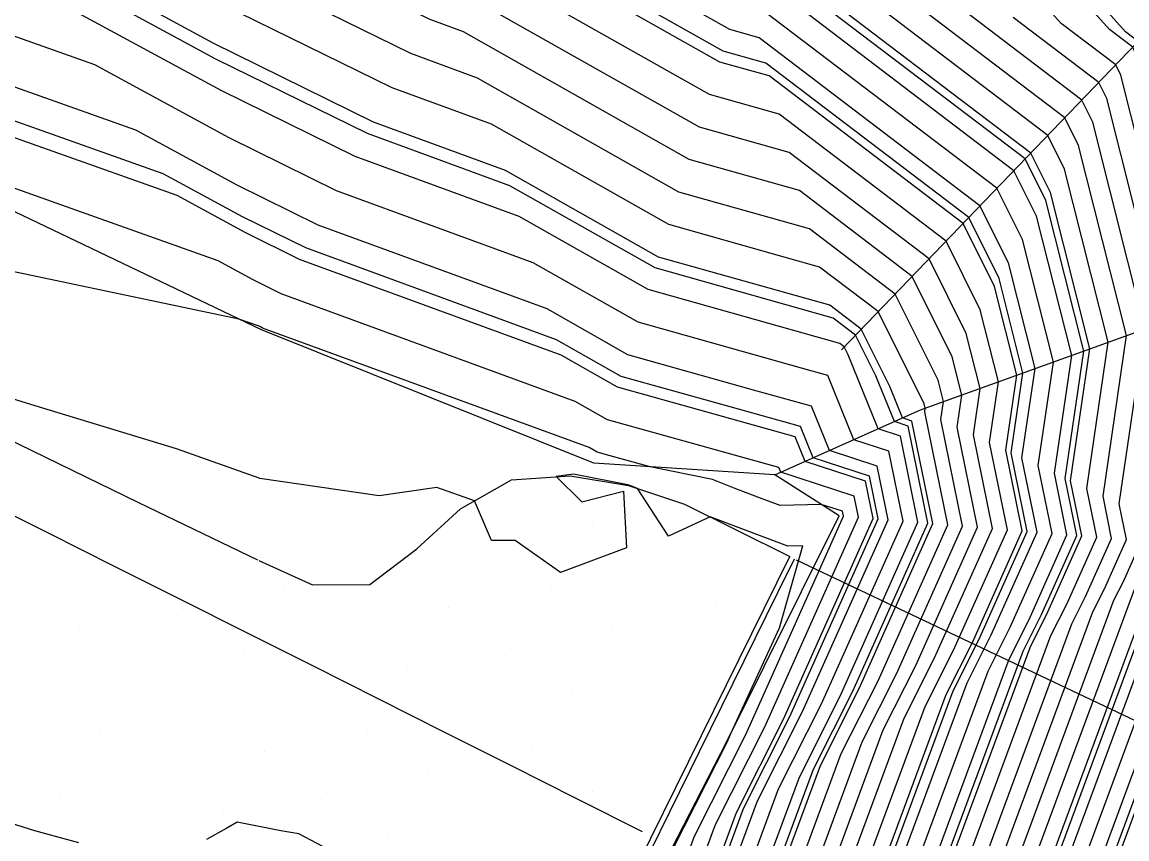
# Model space of a CAD drawing. Extents: x 2354170 to 2357230, y 866100 to 868290.
# Drawn here: x 2355615.56 to 2355652.9, y 867251.07 to 867278.69 of the extents above; entities that cross this region are included whole.
import ezdxf

# ---------------------------------------------------------------- set-up
doc = ezdxf.new("R2010")
doc.units = 0
for name, color, linetype in [('Default', 7, 'Continuous'), ('DTM Contours Major', 7, 'Continuous'), ('DTM Contours Minor', 7, 'Continuous'), ('Exist DTM Breakline', 7, 'Continuous'), ('Exist DTM Scan Elevation Point', 7, 'Continuous'), ('Exist Roads EOP', 7, 'Continuous'), ('Exist Structure Major Box Culvert or Tunnel Topo', 7, 'Continuous'), ('PH Exist DTM Breakline', 7, 'Continuous'), ('Scratch_Level_0', 7, 'Continuous')]:
    doc.layers.add(name, color=color, linetype=linetype)

msp = doc.modelspace()

# ---------------------------------------------------------------- linework, layer by layer
at = {"layer": 'Default'}
for points in [[(2355637.117, 867228.092), (2355640.835, 867235.517), (2355644.217, 867242.91), (2355649.629, 867257.546), (2355650.233, 867258.745), (2355651.382, 867261.316), (2355651.002, 867263.174), (2355651.656, 867267.643), (2355650.323, 867272.93), (2355649.658, 867274.265), (2355642.538, 867279.687), (2355641.174, 867281.209), (2355639.979, 867281.969), (2355635.184, 867284.809), (2355629.979, 867287.785), (2355625.907, 867290.014), (2355619.979, 867293.478), (2355612.624, 867297.368), (2355609.978, 867298.759), (2355607.551, 867300.014), (2355606.734, 867300.432)], [(2355634.97, 867228.713), (2355638.991, 867236.742), (2355642.648, 867244.737), (2355646.794, 867255.949), (2355647.681, 867257.71), (2355649.367, 867261.483), (2355648.809, 867264.212), (2355649.181, 867266.751), (2355648.424, 867269.754), (2355647.364, 867271.881), (2355640.809, 867276.873), (2355639.14, 867277.343), (2355634.423, 867280.014), (2355629.979, 867282.555), (2355624.364, 867285.629), (2355620.389, 867287.584), (2355615.92, 867290.014), (2355609.978, 867293.137), (2355603.512, 867296.48), (2355600.794, 867297.554)], [(2355630.8, 867214.83), (2355630.87, 867214.956), (2355630.974, 867215.152), (2355638.727, 867227.626), (2355642.218, 867234.597), (2355645.394, 867241.539), (2355651.755, 867258.743), (2355652.147, 867259.521), (2355652.893, 867261.19), (2355652.646, 867262.396), (2355653.513, 867268.313), (2355651.748, 867275.311), (2355651.378, 867276.053), (2355647.425, 867279.063), (2355643.457, 867283.492), (2355639.979, 867285.702), (2355632.699, 867290.014), (2355629.979, 867291.688), (2355625.631, 867294.361), (2355624.403, 867295.079)], [(2355633.36, 867229.179), (2355637.608, 867237.661), (2355641.471, 867246.108), (2355644.668, 867254.752), (2355645.766, 867256.933), (2355647.856, 867261.609), (2355647.165, 867264.99), (2355647.325, 867266.081), (2355646.999, 867267.373), (2355645.643, 867270.094), (2355641.834, 867272.995), (2355638.105, 867274.044), (2355630.477, 867278.364), (2355629.317, 867278.788), (2355621.201, 867282.781), (2355611.061, 867288.294), (2355609.067, 867289.003), (2355600.136, 867292.531), (2355596.139, 867294.707)], [(2355627.699, 867204.212), (2355633.527, 867211.565), (2355634.483, 867213.282), (2355635.907, 867215.957), (2355642.483, 867226.539), (2355645.445, 867232.453), (2355648.139, 867238.342), (2355655.966, 867259.51), (2355656.472, 867260.452), (2355656.596, 867261.121), (2355657.571, 867268.008), (2355657.845, 867269.875), (2355657.591, 867270.881), (2355655.989, 867277.577), (2355655.763, 867280.186), (2355651.133, 867286.198), (2355648.784, 867288.819), (2355646.904, 867290.014), (2355644.399, 867291.726)], [(2355631.75, 867229.646), (2355636.225, 867238.581), (2355640.295, 867247.478), (2355642.542, 867253.555), (2355643.852, 867256.157), (2355646.345, 867261.735), (2355645.636, 867265.201), (2355645.318, 867265.305), (2355644.889, 867266.368), (2355643.923, 867268.306), (2355642.859, 867269.116), (2355637.07, 867270.745), (2355631.892, 867273.677), (2355627.44, 867275.308), (2355622.012, 867277.978), (2355615.232, 867281.665), (2355605.555, 867285.108), (2355600.248, 867287.203), (2355595.024, 867290.048), (2355591.387, 867291.153)], [(2355625.559, 867205.343), (2355631.968, 867213.431), (2355632.418, 867214.239), (2355633.088, 867215.497), (2355640.337, 867227.16), (2355643.601, 867233.678), (2355646.57, 867240.169), (2355653.881, 867259.94), (2355654.061, 867260.298), (2355654.404, 867261.064), (2355654.29, 867261.618), (2355655.369, 867268.982), (2355653.172, 867277.693), (2355653.099, 867277.841), (2355652.312, 867278.44), (2355645.74, 867285.775), (2355639.979, 867289.435), (2355639.001, 867290.014), (2355638.239, 867290.483)], [(2355625.024, 867205.626), (2355631.579, 867213.897), (2355631.902, 867214.478), (2355632.383, 867215.382), (2355639.8, 867227.315), (2355643.14, 867233.985), (2355646.178, 867240.626), (2355653.172, 867259.541), (2355653.423, 867260.039), (2355653.9, 867261.106), (2355653.742, 867261.878), (2355654.751, 867268.759), (2355652.698, 867276.899), (2355652.525, 867277.245), (2355650.683, 867278.648), (2355644.979, 867285.014)], [(2355629.603, 867230.267), (2355634.381, 867239.806), (2355638.726, 867249.305), (2355639.707, 867251.959), (2355641.3, 867255.121), (2355644.33, 867261.903), (2355644.072, 867263.165), (2355642.025, 867263.835), (2355641.688, 867264.67), (2355638.666, 867265.509), (2355635.689, 867266.346), (2355633.778, 867267.429), (2355624.936, 867270.668), (2355623.095, 867271.574), (2355620.793, 867272.825), (2355600.871, 867279.913), (2355600.397, 867280.101), (2355599.931, 867280.355), (2355596.684, 867281.341), (2355584.414, 867284.426)], [(2355630.676, 867229.956), (2355635.303, 867239.193), (2355639.51, 867248.392), (2355641.124, 867252.757), (2355642.576, 867255.639), (2355645.338, 867261.819), (2355644.854, 867264.183), (2355643.671, 867264.57), (2355642.793, 867266.745), (2355641.901, 867266.992), (2355636.38, 867268.546), (2355632.835, 867270.553), (2355626.188, 867272.988), (2355622.553, 867274.776), (2355618.013, 867277.245), (2355603.213, 867282.511)], [(2355630.14, 867230.112), (2355634.842, 867239.5), (2355639.118, 867248.849), (2355640.416, 867252.358), (2355641.938, 867255.38), (2355644.834, 867261.861), (2355644.463, 867263.674), (2355642.848, 867264.203), (2355642.241, 867265.707), (2355640.284, 867266.25), (2355636.035, 867267.446), (2355633.307, 867268.991), (2355625.562, 867271.828), (2355622.824, 867273.175), (2355619.403, 867275.035), (2355602.042, 867281.212)], [(2355632.823, 867229.335), (2355637.147, 867237.968), (2355641.079, 867246.565), (2355643.959, 867254.353), (2355645.128, 867256.674), (2355647.352, 867261.651), (2355646.617, 867265.249), (2355646.706, 867265.858), (2355646.524, 867266.579), (2355645.07, 867269.498), (2355642.176, 867271.702), (2355637.76, 867272.944), (2355630.949, 867276.801), (2355628.692, 867277.628), (2355621.471, 867281.18)], [(2355633.896, 867229.024), (2355638.069, 867237.355), (2355641.864, 867245.651), (2355645.377, 867255.151), (2355646.405, 867257.192), (2355648.36, 867261.567), (2355647.713, 867264.731), (2355647.944, 867266.305), (2355647.474, 867268.166), (2355646.217, 867270.69), (2355641.492, 867274.288), (2355638.45, 867275.143), (2355630.005, 867279.926)], [(2355634.433, 867228.869), (2355638.53, 867237.049), (2355642.256, 867245.194), (2355646.085, 867255.55), (2355647.043, 867257.451), (2355648.863, 867261.525), (2355648.261, 867264.471), (2355648.562, 867266.528), (2355647.949, 867268.96), (2355646.79, 867271.286), (2355641.151, 867275.58), (2355638.795, 867276.243), (2355632.137, 867280.014)], [(2355635.507, 867228.558), (2355639.452, 867236.436), (2355643.04, 867244.28), (2355647.503, 867256.348), (2355648.319, 867257.968), (2355649.871, 867261.441), (2355649.357, 867263.953), (2355649.8, 867266.974), (2355648.899, 867270.548), (2355647.937, 867272.477), (2355640.467, 867278.166), (2355639.486, 867278.442), (2355636.71, 867280.014)], [(2355636.58, 867228.247), (2355640.374, 867235.823), (2355643.825, 867243.367), (2355648.92, 867257.147), (2355649.595, 867258.486), (2355650.878, 867261.358), (2355650.453, 867263.434), (2355651.038, 867267.42), (2355649.848, 867272.136), (2355649.084, 867273.669), (2355640.909, 867279.895)], [(2355631.213, 867229.801), (2355635.764, 867238.887), (2355639.903, 867247.935), (2355641.833, 867253.156), (2355643.214, 867255.898), (2355645.841, 867261.777), (2355645.245, 867264.692), (2355644.494, 867264.938), (2355643.484, 867267.439), (2355643.349, 867267.71), (2355643.201, 867267.823), (2355636.725, 867269.645), (2355632.364, 867272.115), (2355626.814, 867274.148), (2355622.283, 867276.377), (2355616.622, 867279.455)], [(2355632.286, 867229.49), (2355636.686, 867238.274), (2355640.687, 867247.021), (2355643.25, 867253.954), (2355644.49, 867256.415), (2355646.849, 867261.693), (2355646.069, 867265.509), (2355646.087, 867265.635), (2355646.049, 867265.785), (2355644.496, 867268.902), (2355642.517, 867270.409), (2355637.415, 867271.845), (2355631.42, 867275.239), (2355628.066, 867276.468), (2355621.742, 867279.579)], [(2355627.164, 867204.495), (2355633.137, 867212.032), (2355633.967, 867213.522), (2355635.202, 867215.842), (2355641.947, 867226.694), (2355644.984, 867232.759), (2355647.747, 867238.799), (2355655.774, 867260.507), (2355655.931, 867260.8), (2355655.97, 867261.008), (2355656.273, 867263.149), (2355657.226, 867269.651), (2355656.342, 867273.155), (2355655.232, 867277.794), (2355655.076, 867279.602)], [(2355636.043, 867228.403), (2355639.913, 867236.129), (2355643.432, 867243.824), (2355648.211, 867256.747), (2355648.957, 867258.227), (2355650.374, 867261.4), (2355649.905, 867263.693), (2355650.419, 867267.197), (2355649.373, 867271.342), (2355648.511, 867273.073), (2355640.125, 867279.459)], [(2355637.653, 867227.937), (2355641.296, 867235.21), (2355644.609, 867242.453), (2355650.337, 867257.945), (2355650.871, 867259.004), (2355651.885, 867261.274), (2355651.55, 867262.915), (2355652.275, 867267.866), (2355650.798, 867273.724), (2355650.231, 867274.861), (2355644.167, 867279.479)], [(2355629.066, 867230.422), (2355633.92, 867240.113), (2355638.334, 867249.762), (2355638.998, 867251.559), (2355640.662, 867254.863), (2355643.827, 867261.945), (2355643.681, 867262.656), (2355641.202, 867263.467), (2355641.135, 867263.633), (2355637.049, 867264.767), (2355635.344, 867265.247), (2355634.25, 867265.866), (2355624.311, 867269.508), (2355623.365, 867269.973), (2355622.184, 867270.615), (2355608.907, 867275.339), (2355602.309, 867276.729), (2355601.127, 867277.177), (2355599.737, 867277.663), (2355597.999, 867278.256), (2355595.765, 867279.024)], [(2355626.094, 867205.06), (2355632.358, 867212.965), (2355632.935, 867214), (2355633.793, 867215.612), (2355640.873, 867227.005), (2355644.062, 867233.372), (2355646.962, 867239.712), (2355654.59, 867260.339), (2355654.699, 867260.556), (2355654.907, 867261.022), (2355654.838, 867261.359), (2355655.988, 867269.205), (2355653.844, 867277.705), (2355653.719, 867278.229), (2355653.701, 867278.433), (2355653.339, 867278.904)], [(2355626.629, 867204.777), (2355632.747, 867212.498), (2355633.451, 867213.761), (2355634.497, 867215.727), (2355641.41, 867226.849), (2355644.523, 867233.065), (2355647.355, 867239.255), (2355655.298, 867260.738), (2355655.337, 867260.815), (2355655.411, 867260.98), (2355655.387, 867261.1), (2355656.607, 867269.428), (2355655.093, 867275.43), (2355654.476, 867278.012), (2355654.389, 867279.018)], [(2355638.19, 867227.781), (2355641.757, 867234.904), (2355645.001, 867241.996), (2355651.046, 867258.344), (2355651.509, 867259.262), (2355652.389, 867261.232), (2355652.098, 867262.656), (2355652.894, 867268.09), (2355651.273, 867274.518), (2355650.805, 867275.457), (2355645.796, 867279.271)], [(2355624.488, 867205.909), (2355631.189, 867214.364), (2355631.386, 867214.717), (2355631.679, 867215.267), (2355639.263, 867227.471), (2355642.679, 867234.291), (2355645.786, 867241.083), (2355652.464, 867259.142), (2355652.785, 867259.78), (2355653.396, 867261.148), (2355653.194, 867262.137), (2355654.132, 867268.536), (2355652.223, 867276.105), (2355651.952, 867276.649), (2355649.054, 867278.855)], [(2355637.942, 867250.219), (2355638.29, 867251.16), (2355640.024, 867254.604), (2355643.323, 867261.987), (2355643.29, 867262.148), (2355642.567, 867262.384), (2355641.188, 867262.343), (2355640.482, 867262.608), (2355639.627, 867262.934), (2355638.894, 867263.226), (2355636.784, 867263.65), (2355635.431, 867264.025), (2355634.999, 867264.147), (2355634.722, 867264.304), (2355623.685, 867268.348), (2355623.636, 867268.372), (2355623.574, 867268.406), (2355622.885, 867268.651), (2355605.431, 867272.326), (2355602.304, 867273.512), (2355598.627, 867274.798), (2355594.029, 867276.366), (2355588.119, 867278.4)], [(2355637.581, 867250.761), (2355639.386, 867254.345), (2355639.515, 867254.634), (2355641.159, 867258.207), (2355641.952, 867260.986), (2355641.44, 867260.971), (2355639.795, 867261.587), (2355638.82, 867261.959), (2355637.41, 867261.312), (2355636.359, 867262.921), (2355636.097, 867263.025), (2355636.029, 867263.039), (2355634.193, 867263.41), (2355633.615, 867263.321), (2355634.477, 867262.465), (2355635.882, 867262.835), (2355635.986, 867260.916), (2355633.758, 867260.075), (2355632.228, 867261.156), (2355631.421, 867261.166), (2355630.85, 867262.501), (2355629.576, 867262.951), (2355627.631, 867262.672), (2355623.589, 867263.254), (2355623.565, 867263.266), (2355620.776, 867264.256), (2355615.992, 867265.714), (2355609.424, 867267.74)], [(2355617.478, 867250.936), (2355615.989, 867251.341), (2355613.87, 867252.005), (2355613.493, 867252.099), (2355613.309, 867252.165), (2355612.598, 867252.408), (2355611.389, 867252.675), (2355609.741, 867252.389), (2355610.523, 867251.289), (2355611.367, 867250.225)], [(2355625.723, 867250.811), (2355624.915, 867251.239), (2355624.301, 867251.341), (2355622.824, 867251.638), (2355622.479, 867251.431), (2355621.793, 867251.052)]]:
    msp.add_lwpolyline(points, dxfattribs=at)
at = {"layer": 'DTM Contours Major'}
for points in [[(2355630.8, 867214.83), (2355630.87, 867214.956), (2355630.974, 867215.152), (2355638.727, 867227.626), (2355642.218, 867234.597), (2355645.394, 867241.539), (2355651.755, 867258.743), (2355652.147, 867259.521), (2355652.893, 867261.19), (2355652.646, 867262.396), (2355653.513, 867268.313), (2355651.748, 867275.311), (2355651.378, 867276.053), (2355647.425, 867279.063), (2355643.457, 867283.492), (2355639.979, 867285.702), (2355632.699, 867290.014), (2355629.979, 867291.688), (2355625.631, 867294.361), (2355624.403, 867295.079)], [(2355629.782, 867230.215), (2355634.535, 867239.704), (2355638.857, 867249.153), (2355639.943, 867252.092), (2355641.513, 867255.208), (2355644.498, 867261.889), (2355644.202, 867263.335), (2355642.3, 867263.958), (2355641.872, 867265.016), (2355639.206, 867265.756), (2355635.804, 867266.713), (2355633.621, 867267.949), (2355625.145, 867271.055), (2355623.004, 867272.108), (2355620.33, 867273.562), (2355601.262, 867280.346), (2355600.385, 867280.693), (2355599.522, 867281.162), (2355593.515, 867282.987), (2355585.05, 867285.115)]]:
    msp.add_lwpolyline(points, dxfattribs=at)
at = {"layer": 'DTM Contours Minor'}
for points in [[(2355625.737, 867205.249), (2355632.098, 867213.275), (2355632.59, 867214.159), (2355633.323, 867215.535), (2355640.515, 867227.108), (2355643.755, 867233.576), (2355646.701, 867240.017), (2355654.117, 867260.073), (2355654.274, 867260.384), (2355654.571, 867261.05), (2355654.473, 867261.532), (2355655.576, 867269.056), (2355653.331, 867277.958), (2355653.29, 867278.039), (2355652.855, 867278.37), (2355645.994, 867286.029)], [(2355631.571, 867229.697), (2355636.072, 867238.683), (2355640.164, 867247.63), (2355642.306, 867253.422), (2355643.64, 867256.07), (2355646.177, 867261.749), (2355645.506, 867265.032), (2355645.043, 867265.183), (2355644.42, 867266.725), (2355643.732, 867268.107), (2355642.973, 867268.685), (2355636.955, 867270.378), (2355632.049, 867273.156), (2355627.231, 867274.922), (2355622.103, 867277.445), (2355615.695, 867280.928)], [(2355627.521, 867204.306), (2355633.397, 867211.721), (2355634.311, 867213.362), (2355635.672, 867215.918), (2355642.304, 867226.59), (2355645.292, 867232.555), (2355648.008, 867238.494), (2355655.902, 867259.842), (2355656.292, 867260.568), (2355656.388, 867261.083), (2355657.138, 867266.388), (2355657.638, 867269.8), (2355657.175, 867271.639), (2355655.737, 867277.65), (2355655.534, 867279.991)], [(2355635.149, 867228.662), (2355639.145, 867236.64), (2355642.779, 867244.585), (2355647.03, 867256.082), (2355647.893, 867257.796), (2355649.535, 867261.469), (2355648.992, 867264.125), (2355649.387, 867266.825), (2355648.582, 867270.019), (2355647.555, 867272.08), (2355640.695, 867277.304), (2355639.256, 867277.709), (2355635.186, 867280.014)], [(2355636.938, 867228.144), (2355640.682, 867235.619), (2355644.086, 867243.062), (2355649.393, 867257.413), (2355650.02, 867258.658), (2355651.214, 867261.33), (2355650.819, 867263.261), (2355651.45, 867267.569), (2355650.165, 867272.665), (2355649.467, 867274.066), (2355641.995, 867279.757)], [(2355633.36, 867229.179), (2355637.608, 867237.661), (2355641.471, 867246.108), (2355644.668, 867254.752), (2355645.766, 867256.933), (2355647.856, 867261.609), (2355647.165, 867264.99), (2355647.325, 867266.081), (2355646.999, 867267.373), (2355645.643, 867270.094), (2355641.834, 867272.995), (2355638.105, 867274.044), (2355630.477, 867278.364), (2355629.317, 867278.788)], [(2355637.581, 867250.761), (2355639.386, 867254.345), (2355639.515, 867254.634), (2355641.159, 867258.207), (2355641.952, 867260.986), (2355641.44, 867260.971), (2355639.795, 867261.587), (2355638.82, 867261.959), (2355637.41, 867261.312), (2355636.359, 867262.921), (2355636.097, 867263.025), (2355636.029, 867263.039), (2355634.193, 867263.41), (2355633.615, 867263.321), (2355634.477, 867262.465), (2355635.882, 867262.835), (2355635.986, 867260.916), (2355633.758, 867260.075), (2355632.228, 867261.156), (2355631.421, 867261.166), (2355630.85, 867262.501), (2355629.576, 867262.951), (2355627.631, 867262.672), (2355623.589, 867263.254), (2355623.565, 867263.266), (2355620.776, 867264.256), (2355615.992, 867265.714), (2355609.424, 867267.74)]]:
    msp.add_lwpolyline(points, dxfattribs=at)
at = {"layer": 'Exist DTM Breakline'}
msp.add_lwpolyline([(2355591.821, 867273.683), (2355594.06, 867272.571), (2355596.299, 867271.459), (2355598.538, 867270.346), (2355600.776, 867269.233), (2355603.014, 867268.118), (2355605.251, 867267.003), (2355607.488, 867265.887), (2355609.725, 867264.77), (2355611.961, 867263.653), (2355614.197, 867262.535), (2355616.433, 867261.415), (2355618.668, 867260.295), (2355620.903, 867259.175), (2355623.137, 867258.053), (2355625.371, 867256.931), (2355627.605, 867255.808), (2355629.838, 867254.684), (2355632.071, 867253.56), (2355634.303, 867252.435), (2355636.518, 867251.319)], dxfattribs=at)
at = {"layer": 'Exist DTM Scan Elevation Point'}
for p, q in [((2355616.796, 867261.621), (2355616.796, 867261.621)), ((2355634.823, 867261.685), (2355634.823, 867261.685)), ((2355631.359, 867260.979), (2355631.359, 867260.979)), ((2355640.373, 867261.011), (2355640.373, 867261.011)), ((2355636.908, 867260.305), (2355636.908, 867260.305)), ((2355624.43, 867259.568), (2355624.43, 867259.568)), ((2355633.444, 867259.6), (2355633.444, 867259.6)), ((2355620.966, 867258.863), (2355620.966, 867258.863)), ((2355629.979, 867258.894), (2355629.979, 867258.894)), ((2355638.993, 867258.926), (2355638.993, 867258.926)), ((2355617.501, 867258.157), (2355617.501, 867258.157)), ((2355626.515, 867258.189), (2355626.515, 867258.189)), ((2355635.529, 867258.22), (2355635.529, 867258.22)), ((2355623.05, 867257.483), (2355623.05, 867257.483)), ((2355632.064, 867257.515), (2355632.064, 867257.515)), ((2355619.586, 867256.778), (2355619.586, 867256.778)), ((2355628.6, 867256.809), (2355628.6, 867256.809)), ((2355637.614, 867256.841), (2355637.614, 867256.841)), ((2355634.149, 867256.135), (2355634.149, 867256.135)), ((2355616.122, 867256.072), (2355616.122, 867256.072)), ((2355625.135, 867256.104), (2355625.135, 867256.104)), ((2355621.671, 867255.398), (2355621.671, 867255.398)), ((2355630.685, 867255.43), (2355630.685, 867255.43)), ((2355639.699, 867255.462), (2355639.699, 867255.462)), ((2355618.207, 867254.693), (2355618.207, 867254.693)), ((2355627.22, 867254.724), (2355627.22, 867254.724)), ((2355636.234, 867254.756), (2355636.234, 867254.756)), ((2355623.756, 867254.019), (2355623.756, 867254.019)), ((2355632.77, 867254.05), (2355632.77, 867254.05)), ((2355620.292, 867253.313), (2355620.292, 867253.313)), ((2355629.305, 867253.345), (2355629.305, 867253.345)), ((2355638.319, 867253.377), (2355638.319, 867253.377)), ((2355616.827, 867252.608), (2355616.827, 867252.608)), ((2355625.841, 867252.639), (2355625.841, 867252.639)), ((2355634.855, 867252.671), (2355634.855, 867252.671)), ((2355622.377, 867251.934), (2355622.377, 867251.934)), ((2355631.39, 867251.965), (2355631.39, 867251.965)), ((2355636.94, 867251.292), (2355636.94, 867251.292)), ((2355618.912, 867251.228), (2355618.912, 867251.228)), ((2355627.926, 867251.26), (2355627.926, 867251.26))]:
    msp.add_line(p, q, dxfattribs=at)
at = {"layer": 'Exist Roads EOP'}
msp.add_line((2355622.367, 867221.831), (2355641.506, 867260.616), dxfattribs=at)
for points in [[(2355538.754, 867302.227), (2355544.135, 867299.572), (2355549.516, 867296.919), (2355554.898, 867294.266), (2355560.279, 867291.612), (2355565.66, 867288.958), (2355571.04, 867286.301), (2355576.419, 867283.643), (2355581.797, 867280.983), (2355587.175, 867278.323), (2355592.553, 867275.664), (2355597.934, 867273.008), (2355603.316, 867270.357), (2355608.702, 867267.713), (2355614.092, 867265.076), (2355619.486, 867262.449), (2355623.518, 867260.505)], [(2355623.555, 867260.488), (2355625.378, 867259.667), (2355627.315, 867259.677), (2355628.9, 867260.882), (2355630.377, 867262.231), (2355632.102, 867263.218), (2355634.083, 867263.353), (2355636.055, 867263.022), (2355637.948, 867262.392), (2355639.739, 867261.503), (2355641.506, 867260.616)]]:
    msp.add_lwpolyline(points, dxfattribs=at)
at = {"layer": 'Exist Structure Major Box Culvert or Tunnel Topo'}
for points in [[(2355622.569, 867221.72), (2355625.217, 867227.103), (2355627.865, 867232.486), (2355630.514, 867237.869), (2355633.162, 867243.253), (2355635.81, 867248.637), (2355638.459, 867254.02), (2355641.107, 867259.403), (2355641.664, 867260.536)], [(2355641.722, 867260.509), (2355647.142, 867257.936), (2355652.562, 867255.364), (2355657.982, 867252.791), (2355663.356, 867250.123), (2355668.723, 867247.441), (2355674.09, 867244.759), (2355679.46, 867242.082), (2355684.831, 867239.407)]]:
    msp.add_lwpolyline(points, dxfattribs=at)
at = {"layer": 'PH Exist DTM Breakline'}
for points in [[(2355640.999, 867263.377), (2355634.882, 867263.773), (2355623.65, 867268.285), (2355600.412, 867279.404), (2355579.643, 867290.193), (2355554.803, 867302.415), (2355538.755, 867310.275), (2355516.615, 867321.87), (2355504.721, 867328.149), (2355484.412, 867339.96)], [(2355643.256, 867267.613), (2355653.526, 867278.285), (2355667.562, 867290.217), (2355678.248, 867302.214)], [(2355640.999, 867263.377), (2355645.925, 867265.577), (2355658.094, 867269.964), (2355669.952, 867273.565), (2355684.151, 867276.609)], [(2355637.51, 867250.722), (2355639.368, 867254.338), (2355643.176, 867261.999), (2355640.999, 867263.377)]]:
    msp.add_lwpolyline(points, dxfattribs=at)
at = {"layer": 'Scratch_Level_0'}
for p, q in [((2355642.458, 867259.631), (2355642.458, 867259.631)), ((2355644.543, 867258.252), (2355644.543, 867258.252)), ((2355641.078, 867257.547), (2355641.078, 867257.547)), ((2355646.627, 867256.873), (2355646.627, 867256.873)), ((2355643.163, 867256.167), (2355643.163, 867256.167)), ((2355648.712, 867255.493), (2355648.712, 867255.493)), ((2355645.248, 867254.788), (2355645.248, 867254.788)), ((2355641.784, 867254.082), (2355641.784, 867254.082)), ((2355650.797, 867254.114), (2355650.797, 867254.114)), ((2355647.333, 867253.408), (2355647.333, 867253.408)), ((2355643.869, 867252.703), (2355643.869, 867252.703)), ((2355652.882, 867252.734), (2355652.882, 867252.734)), ((2355649.418, 867252.029), (2355649.418, 867252.029)), ((2355640.404, 867251.997), (2355640.404, 867251.997)), ((2355645.954, 867251.323), (2355645.954, 867251.323))]:
    msp.add_line(p, q, dxfattribs=at)

doc.saveas('drawing.dxf')
